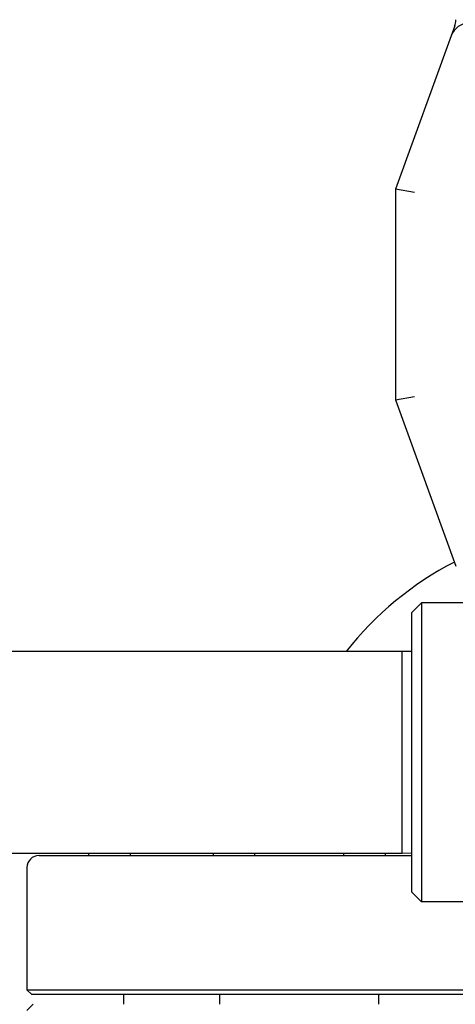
# Model space of a CAD drawing. Header units: inches. Extents: x 24 to 1128, y -69 to 748.
# Tile 517 of 656: x 762.58 to 765.42, y 300.41 to 306.82. Entities that reach past the tile are written whole.
import ezdxf

# ---------------------------------------------------------------- set-up
doc = ezdxf.new("R2010")
doc.units = ezdxf.units.IN
doc.header["$LTSCALE"] = 32
doc.header["$MEASUREMENT"] = 0
doc.layers.add('Visible (ANSI)', color=7, linetype='Continuous', lineweight=30)

msp = doc.modelspace()

# ---------------------------------------------------------------- linework, layer by layer
at = {"layer": 'Visible (ANSI)'}
for p, q in [((765.41456, 306.77684), (765.39095, 306.71195)), ((765.39095, 306.71195), (765.02718, 305.71252)), ((765.15218, 305.69048), (765.02718, 305.71252)), ((765.02718, 305.71252), (765.02718, 304.34045)), ((765.02718, 304.34045), (765.15218, 304.36249)), ((765.02718, 304.34045), (765.42088, 303.25877)), ((765.13472, 302.95742), (765.19722, 303.01992)), ((765.19722, 303.01992), (765.19722, 301.07242)), ((765.78987, 303.01992), (765.19722, 303.01992)), ((765.13472, 301.13492), (765.13472, 302.95742)), ((765.07222, 302.70367), (762.50972, 302.70367)), ((765.07222, 301.38867), (765.07222, 302.70367)), ((765.13472, 302.70203), (765.07222, 302.70367)), ((765.07222, 301.38867), (762.50972, 301.38867)), ((762.70435, 301.37429), (765.13472, 301.37429)), ((763.02676, 301.38867), (763.02676, 301.37429)), ((763.29739, 301.38867), (763.29739, 301.37429)), ((763.83866, 301.38867), (763.83866, 301.37429)), ((764.10929, 301.38867), (764.10929, 301.37429)), ((764.6887, 301.38867), (764.6887, 301.37429)), ((764.95933, 301.38867), (764.95933, 301.37429)), ((765.13472, 301.39031), (765.07222, 301.38867)), ((762.62561, 301.29555), (762.62561, 300.50003)), ((765.13472, 301.13492), (765.19722, 301.07242)), ((766.74456, 301.07242), (765.19722, 301.07242)), ((762.62561, 300.50003), (766.36597, 300.50003)), ((762.65686, 300.46878), (762.62561, 300.50003)), ((766.39702, 300.46878), (762.65686, 300.46878)), ((763.25552, 300.46878), (763.25552, 300.40579)), ((763.88052, 300.46878), (763.88052, 300.40579)), ((764.91746, 300.46878), (764.91746, 300.40579)), ((762.66498, 300.40579), (762.62561, 300.36642))]:
    msp.add_line(p, q, dxfattribs=at)
for centre, radius, start, end in [((765.29588, 306.81624), 0.125, 340, 0), ((765.50841, 306.6692), 0.125, 90, 160), ((766.40513, 301.36113), 2.16535, 117.319316, 141.683202), ((762.70435, 301.29555), 0.07874, 90, 180)]:
    msp.add_arc(centre, radius, start, end, dxfattribs=at)

doc.saveas('drawing.dxf')
